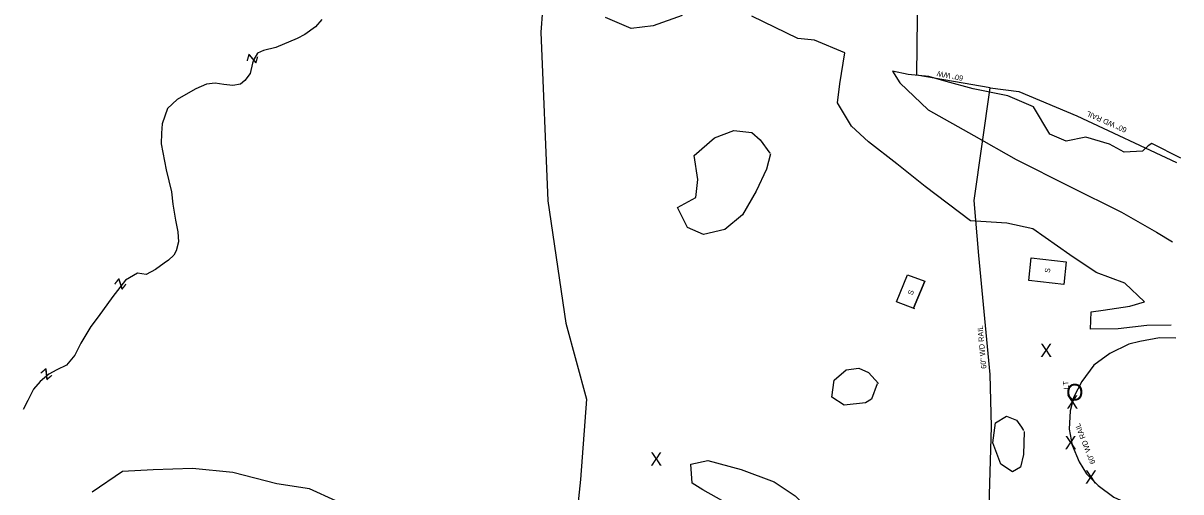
# Model space of a CAD drawing. Extents: x 2030130 to 2036320, y 723205 to 762423.
# Drawn here: x 2031530 to 2032402, y 723820 to 724174 of the extents above; entities that cross this region are included whole.
import ezdxf

# ---------------------------------------------------------------- set-up
doc = ezdxf.new("R2010")
doc.units = 0
for name, color, linetype in [('Draft_Station Cardinal Points', 7, 'Continuous'), ('Draft_Station Tics Major', 7, 'Continuous'), ('Draft_Station Tics Minor', 7, 'Continuous'), ('Exist Terrain Model Ground Surface', 7, 'Continuous'), ('Old_Level_28', 7, 'Continuous'), ('Old_Level_29', 7, 'Continuous'), ('Prop Alignment Horizontal', 7, 'Continuous')]:
    doc.layers.add(name, color=color, linetype=linetype)

msp = doc.modelspace()

# ---------------------------------------------------------------- linework, layer by layer
at = {"layer": 'Draft_Station Tics Major'}
for points in [[(2031922.25, 724200.73), (2031919.71, 724167.11), (2031924.88, 724039.8), (2031938.53, 723947.55), (2031954.22, 723890.23), (2031949.66, 723829.54), (2031944.78, 723784.45), (2031931.35, 723725.38), (2031922.07, 723683), (2031914.85, 723651.19), (2031909.92, 723634.92), (2031909.16, 723607.23)], [(2032026.22, 724179.8), (2032004.31, 724172.01), (2031987.89, 724169.87), (2031968.55, 724178.27)], [(2032394.65, 723946.18), (2032376.3, 723945.78), (2032354.77, 723943.35), (2032333.93, 723943.01), (2032334.34, 723956.23), (2032343.53, 723957.34), (2032363.64, 723960.33), (2032374.72, 723963.63), (2032359.69, 723977.83), (2032338.11, 723985.76), (2032318.35, 723999.27), (2032290.47, 724018.86), (2032270.9, 724023.07), (2032243.43, 724024.83), (2032209.26, 724050.83), (2032188.01, 724067.92), (2032166.74, 724084.48), (2032153.76, 724096.28), (2032143.39, 724113.92), (2032145.13, 724128.17), (2032148.77, 724151.54), (2032126.04, 724161.06), (2032113.36, 724162.5), (2032078.74, 724179.22)], [(2032402.02, 724072.05), (2032380.12, 724083.12), (2032377.46, 724081.48), (2032373.05, 724077.38), (2032359.28, 724076.62), (2032348.14, 724082.62), (2032330.44, 724087.97), (2032315.57, 724085.01), (2032303.37, 724090.24), (2032291.09, 724110.81), (2032271.75, 724119.21), (2032245.53, 724124.48), (2032225.08, 724130.02), (2032212.06, 724133.83), (2032196.63, 724135.2), (2032184.63, 724137.81), (2032190.34, 724128.92), (2032211.66, 724108.55), (2032245.96, 724089.1), (2032277.81, 724071.13), (2032317.74, 724050.9), (2032357.41, 724031.46), (2032383.68, 724016.24), (2032395.85, 724009.04)], [(2032092.74, 724075.24), (2032089.88, 724063.9), (2032082.06, 724047.16), (2032071.6, 724029.44), (2032058.39, 724018.19), (2032042.2, 724014.47), (2032030.26, 724019.83), (2032022.72, 724034.79), (2032036.5, 724042.36), (2032037.97, 724056.08), (2032035.21, 724074.09), (2032050.55, 724087.52), (2032065.08, 724092.98), (2032078.8, 724091.51), (2032085.11, 724086.01), (2032092.23, 724075.9)], [(2032173.19, 723901.92), (2032169.02, 723890.35), (2032164.37, 723887.44), (2032148.35, 723885.68), (2032139.05, 723891.77), (2032140.76, 723904.7), (2032149.83, 723912.37), (2032159.42, 723913.61), (2032166.56, 723910.45), (2032174.11, 723902.17)], [(2032283.92, 723865.92), (2032283.41, 723848.38), (2032281.25, 723838.86), (2032275.28, 723835.32), (2032266.36, 723841.14), (2032260.28, 723857.25), (2032262.3, 723872.27), (2032270.53, 723877.34), (2032278.07, 723874.43), (2032282.02, 723869.1), (2032283.54, 723866.58)], [(2032113.93, 723788.02), (2032091.02, 723795.05), (2032066.53, 723807.89), (2032041.68, 723821.77), (2032033.79, 723826.79), (2032032.78, 723841.22), (2032045.68, 723844.09), (2032070.56, 723837.15), (2032095.51, 723827.84), (2032111.41, 723817.29), (2032117.82, 723810.86), (2032118.54, 723801.42), (2032117.22, 723794.63), (2032114.84, 723787.48)], [(2031765.31, 723813.65), (2031745.27, 723822.69), (2031720.68, 723826.47), (2031687.57, 723834.87), (2031657.23, 723837.99), (2031627.58, 723836.91), (2031604.32, 723835.71), (2031581.67, 723820)]]:
    msp.add_lwpolyline(points, dxfattribs=at)
at = {"layer": 'Draft_Station Tics Minor'}
msp.add_lwpolyline([(2032201.63, 723958.44), (2032187.86, 723963.71), (2032196.14, 723983.97), (2032209.14, 723979.24)], dxfattribs=at)
at = {"layer": 'Exist Terrain Model Ground Surface'}
for points in [[(2032258.2, 724125.26), (2032202.99, 724134.68), (2032204.69, 724265.12), (2032203.58, 724461.12), (2032206.46, 724622.2), (2032207.91, 724697.23)], [(2032244.34, 723629.44), (2032253.46, 723676.67), (2032255.14, 723694.19), (2032256.7, 723730.84), (2032257.39, 723801.04), (2032259.36, 723869.51), (2032258.22, 723908.84), (2032249.9, 723998.62), (2032246.32, 724040.22), (2032258.2, 724125.26), (2032280.02, 724122.44), (2032323.52, 724103.97), (2032398.63, 724068.72)], [(2032398.31, 723936.16), (2032385.89, 723936.42), (2032371.22, 723933.67), (2032362.87, 723931.65), (2032348.58, 723924.6), (2032336.55, 723915.78), (2032327.31, 723903.65), (2032321.33, 723891.93), (2032318.63, 723881.48), (2032317.86, 723867.55), (2032320.19, 723855.66), (2032325.46, 723843.03), (2032331, 723834.03), (2032339.79, 723825.06), (2032351.55, 723816.4), (2032361.01, 723812.09), (2032373.82, 723807.72)]]:
    msp.add_lwpolyline(points, dxfattribs=at)
for points in [[(2032313.76, 723976.84), (2032287.36, 723979.88), (2032289.32, 723996.83), (2032315.72, 723993.79)], [(2032200.48, 723958.88), (2032209.1, 723979.26)]]:
    msp.add_lwpolyline(points, close=True, dxfattribs=at)
at = {"layer": 'Prop Alignment Horizontal'}
msp.add_lwpolyline([(2031754.56, 724176.8), (2031749.93, 724171.14), (2031741.83, 724165.36), (2031735.95, 724162.35), (2031719.98, 724155.69), (2031710.65, 724153.27), (2031706.29, 724151.4), (2031703.51, 724146.43), (2031702.4, 724143.7), (2031700.61, 724136.03), (2031696.63, 724130.62), (2031693.38, 724128), (2031687.66, 724126.88), (2031680.88, 724127.55), (2031674.16, 724128.61), (2031667.81, 724127.89), (2031659.82, 724124.4), (2031652.08, 724120.11), (2031645.53, 724116.33), (2031638.46, 724109.68), (2031634.35, 724097.99), (2031633.88, 724090.94), (2031633.64, 724082.97), (2031637.35, 724063.34), (2031641.25, 724046.72), (2031642.49, 724037.34), (2031644.46, 724025.2), (2031646.17, 724016.6), (2031646.66, 724009.01), (2031644.95, 724002.24), (2031643.25, 723998.88), (2031639.11, 723995.04), (2031635.86, 723992.82), (2031629.29, 723987.99), (2031622.21, 723984.22), (2031615.76, 723985.33), (2031606.63, 723980.1), (2031597.15, 723967.81), (2031586.03, 723952.29), (2031580.52, 723945.08), (2031572.93, 723932.43), (2031568.55, 723923.36), (2031562.25, 723915.78), (2031554.85, 723912.28), (2031548.83, 723909.07), (2031542.51, 723903.64), (2031537.35, 723897.67), (2031533.12, 723889.33), (2031529.57, 723882.54)], dxfattribs=at)

# ---------------------------------------------------------------- texts
at = {"layer": 'Draft_Station Cardinal Points'}
msp.add_text('O', height=12.5, dxfattribs=at).set_placement((2032315.62, 723889.26))
at = {"layer": 'Draft_Station Tics Major'}
for p in [(2032296.05, 723922), (2032315.8, 723883.07), (2032314.5, 723852.44), (2032002.19, 723840.03), (2032329.8, 723826.44)]:
    msp.add_text('X', height=10, dxfattribs=at).set_placement(p)
at = {"layer": 'Old_Level_28'}
for s, rotation, p in [('60" WW', 168.89694, (2032238.28, 724134.19)), ('60" WD RAIL', 156.27668, (2032361.73, 724094.76)), ('S', 81.32027, (2032303.27, 723985.25)), ('S', 67.7291, (2032199.72, 723968.34)), ('60" WD RAIL', 94.99973, (2032255.52, 723913.33)), ('60" WD RAIL', 111.47039, (2032337.75, 723842.14))]:
    msp.add_text(s, height=4, rotation=rotation, dxfattribs=at).set_placement(p)
at = {"layer": 'Old_Level_29'}
msp.add_text('LT', height=4, rotation=95.00009, dxfattribs=at).set_placement((2032317.7, 723897.78))
at = {"layer": 'Prop Alignment Horizontal'}
for rotation, p in [(254.28404, (2031699.55, 724151.37)), (232.35707, (2031601.83, 723982.06)), (220.61414, (2031547.07, 723914.15))]:
    msp.add_text('z', height=10, rotation=rotation, dxfattribs=at).set_placement(p)

doc.saveas('drawing.dxf')
